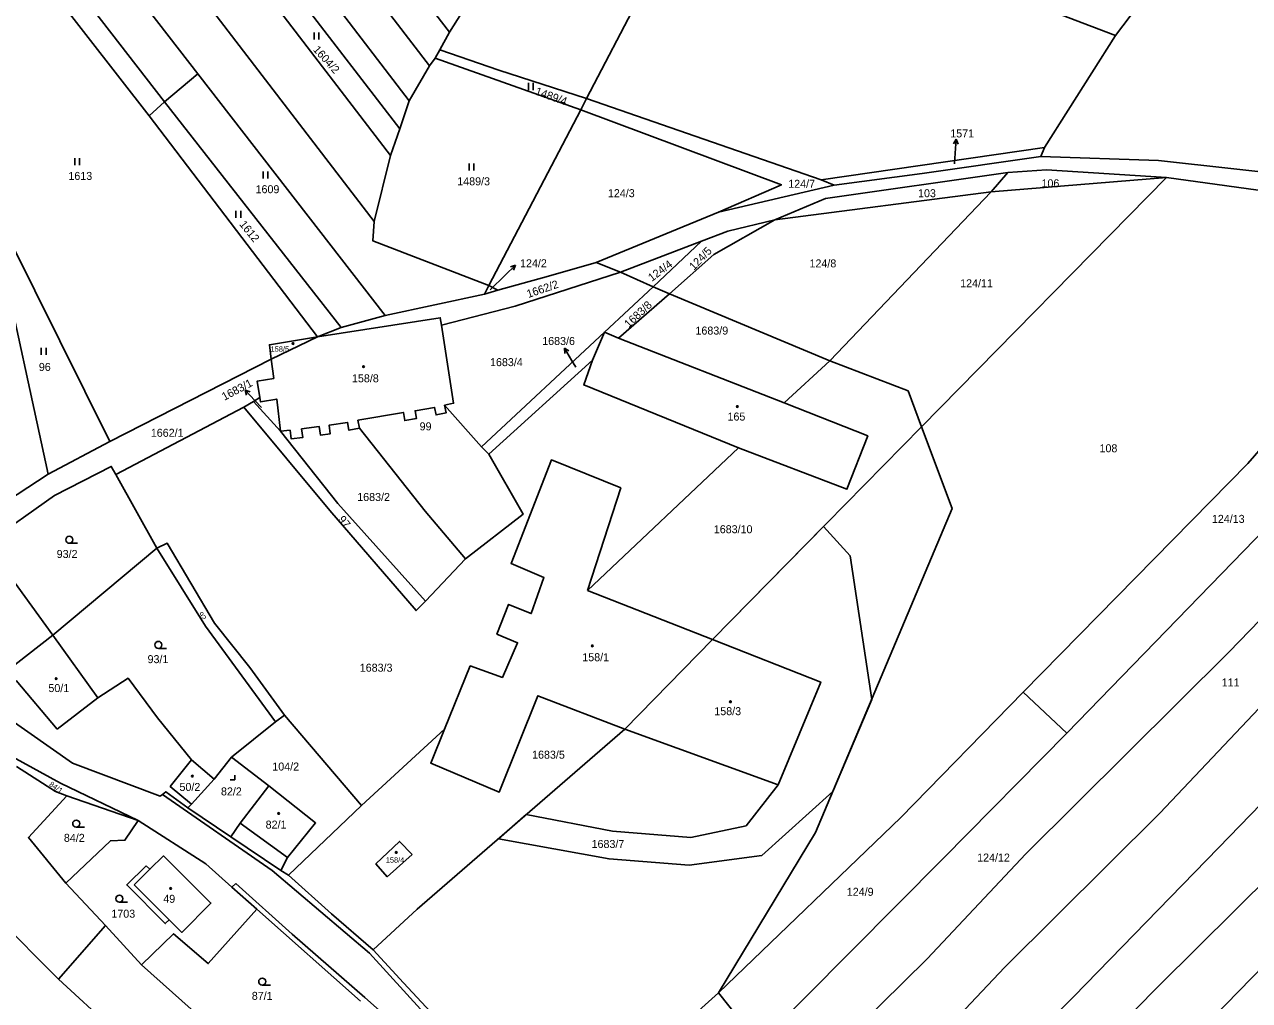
# Model space of a CAD drawing. Extents: x -680203 to -673936, y -1102717 to -1093650.
# Drawn here: x -676544.7 to -676284.4, y -1101191.4 to -1100983.9 of the extents above; entities that cross this region are included whole.
import ezdxf

# ---------------------------------------------------------------- set-up
doc = ezdxf.new("R2010")
doc.units = 0
for name, color, linetype in [('SOxx02xx_Staničení_Popis10', 7, 'Continuous'), ('SOxxxxxx_Koleje_hlavní_body_Popis10', 7, 'Continuous'), ('SOxxxxxx_Koleje_LN_parametry_Popis10', 7, 'Continuous'), ('SOxxxxxx_Koleje_param další_Popis10', 7, 'Continuous'), ('SOxxxxxx_Osa_bod_P', 7, 'Continuous'), ('SOxxxxxx_Staničení_Popis10', 7, 'Continuous'), ('x_prac', 7, 'Continuous')]:
    doc.layers.add(name, color=color, linetype=linetype)

msp = doc.modelspace()

# ---------------------------------------------------------------- linework, layer by layer
at = {"layer": 'SOxx02xx_Staničení_Popis10'}
for p, q in [((-676346.7, -1101008.27), (-676347.27, -1101009.23)), ((-676346.91, -1101011.26), (-676346.7, -1101008.27)), ((-676346.7, -1101008.27), (-676346.27, -1101009.3)), ((-676347.06, -1101013.52), (-676346.91, -1101011.26)), ((-676442.51, -1101037.17), (-676440.35, -1101035.08)), ((-676440.35, -1101035.08), (-676441.42, -1101035.42)), ((-676440.35, -1101035.08), (-676440.72, -1101036.14)), ((-676445.72, -1101040.31), (-676442.51, -1101037.17)), ((-676428.4, -1101055.26), (-676429.95, -1101052.69)), ((-676429.95, -1101052.69), (-676429, -1101053.29)), ((-676429.95, -1101052.69), (-676429.86, -1101053.8)), ((-676427.51, -1101056.72), (-676428.4, -1101055.26)), ((-676495.73, -1101063.8), (-676497.78, -1101061.6)), ((-676497.78, -1101061.6), (-676496.73, -1101062)), ((-676497.78, -1101061.6), (-676497.46, -1101062.68)), ((-676494.31, -1101065.33), (-676495.73, -1101063.8))]:
    msp.add_line(p, q, dxfattribs=at)
at = {"layer": 'SOxxxxxx_Koleje_hlavní_body_Popis10'}
for p, q in [((-676483.13, -1100987.07), (-676483.13, -1100985.57)), ((-676482.13, -1100987.07), (-676482.13, -1100985.57)), ((-676437.55, -1100997.82), (-676437.55, -1100996.32)), ((-676436.55, -1100997.82), (-676436.55, -1100996.32)), ((-676533.95, -1101013.8), (-676533.95, -1101012.3)), ((-676532.95, -1101013.8), (-676532.95, -1101012.3)), ((-676450.2, -1101014.96), (-676450.2, -1101013.46)), ((-676449.2, -1101014.96), (-676449.2, -1101013.46)), ((-676493.92, -1101016.63), (-676493.92, -1101015.13)), ((-676492.92, -1101016.63), (-676492.92, -1101015.13)), ((-676499.72, -1101024.97), (-676499.72, -1101023.47)), ((-676498.72, -1101024.97), (-676498.72, -1101023.47)), ((-676541.09, -1101054.15), (-676541.09, -1101052.65)), ((-676540.09, -1101054.15), (-676540.09, -1101052.65)), ((-676535.15, -1101094.18), (-676533.4, -1101094.18)), ((-676516.21, -1101116.53), (-676514.46, -1101116.53)), ((-676499.96, -1101144.5), (-676499.96, -1101143.5)), ((-676500.96, -1101144.5), (-676499.96, -1101144.5)), ((-676533.67, -1101154.52), (-676531.92, -1101154.52)), ((-676524.5, -1101170.48), (-676522.75, -1101170.48)), ((-676494.15, -1101188.11), (-676492.4, -1101188.11))]:
    msp.add_line(p, q, dxfattribs=at)
for centre in [(-676535.15, -1101093.43), (-676516.21, -1101115.78), (-676533.67, -1101153.77), (-676524.5, -1101169.73), (-676494.15, -1101187.36)]:
    msp.add_circle(centre, 0.75, dxfattribs=at)
at = {"layer": 'SOxxxxxx_Koleje_LN_parametry_Popis10'}
msp.add_lwpolyline([(-676387.97, -1101160.55), (-676372.89, -1101146.96), (-676364.62, -1101127.36), (-676369.24, -1101096.84), (-676374.86, -1101090.6), (-676398.47, -1101114.65), (-676375.47, -1101123.69), (-676384.52, -1101145.56), (-676391.34, -1101154.22), (-676403.05, -1101156.7), (-676419.7, -1101155.36), (-676438.06, -1101151.85), (-676443.96, -1101156.98), (-676420.43, -1101161.28), (-676403.4, -1101162.64)], close=True, dxfattribs=at)
at = {"layer": 'SOxxxxxx_Koleje_param další_Popis10'}
for centre in [(-676487.62, -1101051.71), (-676472.61, -1101056.62), (-676393.19, -1101065.11), (-676424, -1101115.99), (-676537.93, -1101122.96), (-676394.65, -1101127.87), (-676509.01, -1101143.68), (-676490.65, -1101151.61), (-676465.68, -1101159.91), (-676513.6, -1101167.56)]:
    msp.add_circle(centre, 0.175, dxfattribs=at)
at = {"layer": 'SOxxxxxx_Staničení_Popis10'}
for p, q in [((-676546.41, -1101123.34), (-676537.72, -1101133.7)), ((-676537.72, -1101133.7), (-676529.06, -1101127.02)), ((-676515.36, -1101147.59), (-676492, -1101163.72)), ((-676498.86, -1101153.67), (-676488.74, -1101160.95)), ((-676518.02, -1101163.48), (-676521.38, -1101166.78)), ((-676492, -1101163.72), (-676471.37, -1101181.29)), ((-676521.38, -1101166.78), (-676513.95, -1101174.21)), ((-676500.63, -1101167.25), (-676499.77, -1101166.47)), ((-676499.77, -1101166.47), (-676487.81, -1101177.27)), ((-676487.81, -1101177.27), (-676472.34, -1101190.76)), ((-676459.79, -1101193.97), (-676471.37, -1101181.29)), ((-676472.34, -1101190.76), (-676457.13, -1101204.16))]:
    msp.add_line(p, q, dxfattribs=at)
at = {"layer": 'x_prac'}
for p, q in [((-676506.21, -1100917.85), (-676454.36, -1100985.53)), ((-676512.14, -1100922.61), (-676458.6, -1100992.67)), ((-676518.69, -1100927.16), (-676462.89, -1101000.14)), ((-676522.72, -1100930.77), (-676464.92, -1101006.1)), ((-676526.09, -1100934.37), (-676466.86, -1101011.76)), ((-676470.34, -1101025.78), (-676534.21, -1100942.4)), ((-676542.07, -1100949.94), (-676507.85, -1100994.4)), ((-676312.86, -1100986.22), (-676398.26, -1100953.59)), ((-676548.66, -1100956.62), (-676514.94, -1101000.3)), ((-676552.26, -1100959.44), (-676518.17, -1101003.34)), ((-676446.07, -1100972.36), (-676454.36, -1100985.53)), ((-676454.36, -1100985.53), (-676456.38, -1100989.28)), ((-676327.9, -1101010.07), (-676312.86, -1100986.22)), ((-676456.38, -1100989.28), (-676457.42, -1100991.07)), ((-676458.6, -1100992.67), (-676462.89, -1101000.14)), ((-676457.42, -1100991.07), (-676458.6, -1100992.67)), ((-676426.46, -1101002.01), (-676457.42, -1100991.07)), ((-676507.85, -1100994.4), (-676514.94, -1101000.3)), ((-676507.85, -1100994.4), (-676467.99, -1101045.78)), ((-676518.17, -1101003.34), (-676514.94, -1101000.3)), ((-676514.94, -1101000.3), (-676477.37, -1101048.3)), ((-676462.89, -1101000.14), (-676464.92, -1101006.1)), ((-676425.24, -1100999.65), (-676426.46, -1101002.01)), ((-676425.24, -1100999.65), (-676375.35, -1101016.94)), ((-676518.17, -1101003.34), (-676482.43, -1101050.26)), ((-676426.46, -1101002.01), (-676445.98, -1101039.38)), ((-676464.92, -1101006.1), (-676466.86, -1101011.76)), ((-676375.35, -1101016.94), (-676327.9, -1101010.07)), ((-676327.9, -1101010.07), (-676328.7, -1101011.93)), ((-676466.86, -1101011.76), (-676470.34, -1101025.78)), ((-676302.01, -1101016.39), (-676354.04, -1101069.39)), ((-676339.28, -1101019.45), (-676335.69, -1101015.39)), ((-676339.28, -1101019.45), (-676302.01, -1101016.39)), ((-676397.19, -1101023.79), (-676372.62, -1101018.05)), ((-676385.21, -1101025.45), (-676339.28, -1101019.45)), ((-676372.62, -1101018.05), (-676375.35, -1101016.94)), ((-676373.57, -1101055.38), (-676339.28, -1101019.45)), ((-676423.2, -1101034.46), (-676397.19, -1101023.79)), ((-676539.63, -1101079.46), (-676550.23, -1101030.75)), ((-676400.83, -1101029.97), (-676417.99, -1101036.56)), ((-676411.08, -1101039.69), (-676400.83, -1101029.97)), ((-676417.99, -1101036.56), (-676423.2, -1101034.46)), ((-676417.99, -1101036.56), (-676411.08, -1101039.69)), ((-676445.98, -1101039.38), (-676446.92, -1101041.2)), ((-676444.06, -1101040.34), (-676446.92, -1101041.2)), ((-676444.06, -1101040.34), (-676445.98, -1101039.38)), ((-676421.45, -1101049.3), (-676411.08, -1101039.69)), ((-676411.08, -1101039.69), (-676407.63, -1101041.15)), ((-676446.92, -1101041.2), (-676467.99, -1101045.78)), ((-676418.41, -1101050.55), (-676407.63, -1101041.15)), ((-676407.63, -1101041.15), (-676373.57, -1101055.38)), ((-676467.99, -1101045.78), (-676477.37, -1101048.3)), ((-676492.24, -1101055.07), (-676482.43, -1101050.26)), ((-676477.37, -1101048.3), (-676482.43, -1101050.26)), ((-676447.58, -1101073.67), (-676421.45, -1101049.3)), ((-676421.45, -1101049.3), (-676424, -1101055.27)), ((-676418.41, -1101050.55), (-676421.45, -1101049.3)), ((-676383.21, -1101064.32), (-676418.41, -1101050.55)), ((-676492.24, -1101055.07), (-676526.53, -1101072.56)), ((-676424, -1101055.27), (-676445.96, -1101075.24)), ((-676383.21, -1101064.32), (-676373.57, -1101055.38)), ((-676496.01, -1101064.07), (-676494.65, -1101063.19)), ((-676525.27, -1101079.59), (-676498.05, -1101065.27)), ((-676498.05, -1101065.27), (-676496.01, -1101064.07)), ((-676490.23, -1101070.37), (-676496.01, -1101064.07)), ((-676447.58, -1101073.67), (-676455.42, -1101064.85)), ((-676354.04, -1101069.39), (-676398.47, -1101114.65)), ((-676526.53, -1101072.56), (-676539.63, -1101079.46)), ((-676445.96, -1101075.24), (-676447.58, -1101073.67)), ((-676425.03, -1101104.2), (-676392.95, -1101073.92)), ((-676539.63, -1101079.46), (-676550.75, -1101086.73)), ((-676516.56, -1101095.2), (-676525.27, -1101079.59)), ((-676538.66, -1101113.72), (-676552.74, -1101094.25)), ((-676516.56, -1101095.2), (-676538.66, -1101113.72)), ((-676459.45, -1101106.5), (-676450.96, -1101097.46)), ((-676398.47, -1101114.65), (-676425.03, -1101104.2)), ((-676417.13, -1101133.68), (-676398.47, -1101114.65)), ((-676323.16, -1101134.58), (-676332.42, -1101125.82)), ((-676491.34, -1101132.11), (-676489.43, -1101130.72)), ((-676473.08, -1101149.92), (-676489.43, -1101130.72)), ((-676500.64, -1101139.67), (-676491.34, -1101132.11)), ((-676473.08, -1101149.92), (-676455.38, -1101133.66)), ((-676504.34, -1101144.32), (-676509.2, -1101140.22)), ((-676500.64, -1101139.67), (-676504.34, -1101144.32)), ((-676492.72, -1101145.77), (-676500.64, -1101139.67)), ((-676509.16, -1101149.61), (-676504.34, -1101144.32)), ((-676535.69, -1101147.88), (-676520.48, -1101153.12)), ((-676509.96, -1101150.45), (-676509.16, -1101149.61)), ((-676509.96, -1101150.45), (-676500.79, -1101156.61)), ((-676488.55, -1101164.75), (-676473.08, -1101149.92)), ((-676500.79, -1101156.61), (-676490.16, -1101163.71)), ((-676490.16, -1101163.71), (-676488.55, -1101164.75)), ((-676527.46, -1101175.43), (-676535.89, -1101166.45)), ((-676537.45, -1101186.81), (-676554.7, -1101169.5)), ((-676473.29, -1101191.5), (-676495.32, -1101171.94)), ((-676527.46, -1101175.43), (-676537.45, -1101186.81)), ((-676519.82, -1101183.83), (-676527.46, -1101175.43)), ((-676519.82, -1101183.83), (-676490.91, -1101209.43)), ((-676537.45, -1101186.81), (-676502.52, -1101218.8)), ((-676397.2, -1101189.73), (-676418.48, -1101208.83)), ((-676388.53, -1101200.61), (-676397.2, -1101189.73))]:
    msp.add_line(p, q, dxfattribs=at)
for points in [[(-676312.86, -1100986.22), (-676297.24, -1100965.63), (-676285.86, -1100946.58)], [(-676398.26, -1100953.59), (-676402.7, -1100956.44), (-676425.24, -1100999.65)], [(-676425.24, -1100999.65), (-676443.89, -1100993.63), (-676456.38, -1100989.28)], [(-676397.19, -1101023.79), (-676383.82, -1101017.96), (-676426.46, -1101002.01)], [(-676328.7, -1101011.93), (-676353.93, -1101015.58), (-676372.62, -1101018.05)], [(-676328.7, -1101011.93), (-676303.71, -1101012.8), (-676271.06, -1101016.39)], [(-676335.69, -1101015.39), (-676374.47, -1101020.85), (-676385.21, -1101025.45)], [(-676302.01, -1101016.39), (-676327.51, -1101014.82), (-676335.69, -1101015.39)], [(-676239.48, -1101022.29), (-676261.47, -1101022.02), (-676302.01, -1101016.39)], [(-676332.42, -1101125.82), (-676284.74, -1101077.21), (-676264.33, -1101053.77), (-676246.88, -1101033.34), (-676239.48, -1101022.29)], [(-676223.64, -1101024.34), (-676237.16, -1101041.38), (-676255.72, -1101063.38), (-676276.19, -1101086.16), (-676323.16, -1101134.58)], [(-676445.98, -1101039.38), (-676470.65, -1101029.88), (-676470.34, -1101025.78)], [(-676407.63, -1101041.15), (-676398.19, -1101032.82), (-676385.21, -1101025.45)], [(-676385.21, -1101025.45), (-676395.22, -1101027.84), (-676400.83, -1101029.97)], [(-676526.53, -1101072.56), (-676547.8, -1101029.72), (-676550.23, -1101030.75)], [(-676423.2, -1101034.46), (-676433.3, -1101037.38), (-676444.06, -1101040.34)], [(-676215.12, -1101034.04), (-676239.09, -1101063.6), (-676262.14, -1101089.85), (-676288.73, -1101117.36), (-676331.9, -1101160.2), (-676352.83, -1101182.51), (-676372.44, -1101201.89)], [(-676456.06, -1101047.8), (-676440.41, -1101043.78), (-676417.99, -1101036.56)], [(-676363.82, -1101213.4), (-676336.39, -1101184.37), (-676303.43, -1101151.52), (-676262.49, -1101108.23), (-676235.41, -1101077.8), (-676202.78, -1101039.95)], [(-676456.06, -1101047.8), (-676456.33, -1101046.22), (-676482.43, -1101050.26)], [(-676455.42, -1101064.85), (-676453.47, -1101064.42), (-676456.06, -1101047.8)], [(-676482.43, -1101050.26), (-676492.63, -1101051.97), (-676492.24, -1101055.07)], [(-676363.41, -1101231.8), (-676321.72, -1101190.55), (-676290.94, -1101158.92), (-676257.02, -1101123.89), (-676218.4, -1101081.14), (-676190.59, -1101048.54)], [(-676492.24, -1101055.07), (-676491.69, -1101059.12), (-676495.19, -1101059.71), (-676494.65, -1101063.19)], [(-676424, -1101055.27), (-676425.84, -1101060.52), (-676392.95, -1101073.92)], [(-676373.57, -1101055.38), (-676356.89, -1101061.79), (-676354.04, -1101069.39)], [(-676355.86, -1101241.19), (-676303.56, -1101188.2), (-676271.35, -1101156.21), (-676237.94, -1101121.63), (-676199.79, -1101079.15), (-676180.4, -1101054.88)], [(-676168.97, -1101061.1), (-676196.78, -1101094.04), (-676240.05, -1101141.57), (-676308.56, -1101211.96), (-676348.88, -1101249.89)], [(-676494.65, -1101063.19), (-676494.48, -1101064.12), (-676491.07, -1101063.52), (-676490.23, -1101070.37)], [(-676498.05, -1101065.27), (-676479.81, -1101087.21), (-676461.45, -1101108.49), (-676459.45, -1101106.5)], [(-676473.49, -1101069.71), (-676473.81, -1101068.03), (-676464.15, -1101066.37), (-676463.85, -1101068.09), (-676461.37, -1101067.68), (-676461.67, -1101065.99), (-676457.52, -1101065.28), (-676457.2, -1101066.89), (-676455.09, -1101066.45), (-676455.42, -1101064.85)], [(-676392.95, -1101073.92), (-676369.9, -1101082.68), (-676365.48, -1101071.36), (-676383.21, -1101064.32)], [(-676490.23, -1101070.37), (-676488.24, -1101070.14), (-676487.97, -1101072), (-676485.55, -1101071.71), (-676485.8, -1101069.86), (-676482.04, -1101069.38), (-676481.73, -1101071.22), (-676479.68, -1101070.9), (-676479.93, -1101069.1), (-676476, -1101068.49), (-676475.73, -1101070.14), (-676473.49, -1101069.71)], [(-676459.45, -1101106.5), (-676478.11, -1101085.7), (-676490.23, -1101070.37)], [(-676473.49, -1101069.71), (-676459.5, -1101087.32), (-676450.96, -1101097.46)], [(-676354.04, -1101069.39), (-676347.51, -1101086.81), (-676376.57, -1101155.69), (-676397.2, -1101189.73)], [(-676425.03, -1101104.2), (-676417.96, -1101082.41), (-676432.71, -1101076.46), (-676441.28, -1101098.45), (-676434.3, -1101101.44), (-676436.97, -1101109.11), (-676441.81, -1101107.19), (-676444.26, -1101113.48), (-676439.89, -1101115.32), (-676443.11, -1101122.69), (-676449.94, -1101120.24), (-676455.38, -1101133.66)], [(-676450.96, -1101097.46), (-676438.68, -1101087.98), (-676445.96, -1101075.24)], [(-676525.27, -1101079.59), (-676526.22, -1101077.85), (-676538.3, -1101084.04), (-676552.74, -1101094.25)], [(-676489.43, -1101130.72), (-676496.8, -1101120.58), (-676504.29, -1101111.13), (-676514.36, -1101094.15), (-676516.56, -1101095.2)], [(-676516.56, -1101095.2), (-676506.21, -1101111.83), (-676491.34, -1101132.11)], [(-676538.66, -1101113.72), (-676551.35, -1101123.56), (-676554.23, -1101127.12)], [(-676509.2, -1101140.22), (-676516.37, -1101131.32), (-676522.64, -1101122.87), (-676529.06, -1101127.02), (-676538.66, -1101113.72)], [(-676417.13, -1101133.68), (-676384.52, -1101145.56), (-676375.47, -1101123.69), (-676398.47, -1101114.65)], [(-676397.2, -1101189.73), (-676358.48, -1101152.49), (-676332.42, -1101125.82)], [(-676554.23, -1101127.12), (-676534.45, -1101140.94), (-676515.81, -1101147.95), (-676515.36, -1101147.59), (-676514.63, -1101146.99), (-676509.96, -1101150.45)], [(-676455.38, -1101133.66), (-676458.32, -1101140.91), (-676443.8, -1101147.09), (-676435.59, -1101126.6), (-676417.13, -1101133.68)], [(-676520.48, -1101153.12), (-676537.02, -1101145.17), (-676557.46, -1101134)], [(-676470.58, -1101180.61), (-676461.25, -1101171.99), (-676417.13, -1101133.68)], [(-676388.53, -1101200.61), (-676349.45, -1101161.21), (-676323.16, -1101134.58)], [(-676546.35, -1101141.66), (-676538.1, -1101146.96), (-676535.69, -1101147.88)], [(-676509.2, -1101140.22), (-676513.7, -1101145.87), (-676509.16, -1101149.61)], [(-676492.72, -1101145.77), (-676498.86, -1101153.67), (-676500.79, -1101156.61)], [(-676490.16, -1101163.71), (-676488.74, -1101160.95), (-676482.81, -1101153.61), (-676492.72, -1101145.77)], [(-676535.69, -1101147.88), (-676543.83, -1101156.74), (-676535.89, -1101166.45)], [(-676535.89, -1101166.45), (-676526.39, -1101157.42), (-676523.34, -1101157.32), (-676520.48, -1101153.12)], [(-676520.48, -1101153.12), (-676506.12, -1101162.35), (-676500.63, -1101167.25), (-676495.32, -1101171.94)], [(-676462.28, -1101160.36), (-676465, -1101157.55), (-676469.97, -1101162.34), (-676467.58, -1101165.06), (-676462.28, -1101160.36)], [(-676518.82, -1101162.73), (-676518.02, -1101163.48), (-676515.14, -1101160.64), (-676505.06, -1101170.66), (-676511.26, -1101176.89), (-676513.95, -1101174.21), (-676514.75, -1101175.01), (-676522.94, -1101166.82), (-676518.82, -1101162.73)], [(-676470.58, -1101180.61), (-676479.45, -1101172.93), (-676488.55, -1101164.75)], [(-676495.32, -1101171.94), (-676505.63, -1101183.52), (-676512.99, -1101177.17), (-676519.82, -1101183.83)], [(-676432.76, -1101221.49), (-676453.66, -1101198.9), (-676464.14, -1101187.59), (-676470.58, -1101180.61)]]:
    msp.add_lwpolyline(points, dxfattribs=at)

# ---------------------------------------------------------------- texts
at = {"layer": 'SOxxxxxx_Osa_bod_P'}
for s, height, rotation, p in [('1604/2', 1.7, 312, (-676483.46, -1100989.32)), ('1489/4', 1.7, 340, (-676436.28, -1100998.74)), ('1612', 1.7, 309, (-676499.1, -1101026.41)), ('124/5', 1.7, 46, (-676402.41, -1101036.27)), ('124/4', 1.7, 37, (-676411.36, -1101038.62)), ('1662/2', 1.7, 19, (-676437.61, -1101042.05)), ('1683/8', 1.7, 43, (-676416.26, -1101048.47)), ('1683/1', 1.7, 28, (-676502.18, -1101063.9)), ('97', 1.7, 308, (-676478.14, -1101089.13)), ('92', 1.14, 307, (-676507.87, -1101109.3)), ('84/1', 1.14, 325, (-676539.54, -1101145.66))]:
    msp.add_text(s, height=height, rotation=rotation, dxfattribs=at).set_placement(p)
for s, height, p in [('1571', 1.7, (-676347.95, -1101007.9)), ('1613', 1.7, (-676535.33, -1101016.93)), ('1489/3', 1.7, (-676452.7, -1101018.08)), ('124/7', 1.7, (-676382.37, -1101018.61)), ('106', 1.7, (-676328.56, -1101018.5)), ('1609', 1.7, (-676495.56, -1101019.76)), ('124/3', 1.7, (-676420.69, -1101020.6)), ('103', 1.7, (-676354.79, -1101020.61)), ('124/2', 1.7, (-676439.36, -1101035.5)), ('124/8', 1.7, (-676377.85, -1101035.53)), ('124/11', 1.7, (-676345.84, -1101039.76)), ('1683/9', 1.7, (-676402.09, -1101049.81)), ('1683/6', 1.7, (-676434.65, -1101052.02)), ('158/5', 1.14, (-676492.37, -1101053.46)), ('96', 1.7, (-676541.61, -1101057.54)), ('1683/4', 1.7, (-676445.74, -1101056.52)), ('158/8', 1.7, (-676475.07, -1101059.96)), ('165', 1.7, (-676395.28, -1101068.09)), ('99', 1.7, (-676460.7, -1101070.17)), ('1662/1', 1.7, (-676517.82, -1101071.54)), ('108', 1.7, (-676316.23, -1101074.83)), ('1683/2', 1.7, (-676473.96, -1101085.19)), ('124/13', 1.7, (-676292.35, -1101089.84)), ('1683/10', 1.7, (-676398.19, -1101092.04)), ('93/2', 1.7, (-676537.82, -1101097.3)), ('93/1', 1.7, (-676518.51, -1101119.66)), ('158/1', 1.7, (-676426.13, -1101119.25)), ('1683/3', 1.7, (-676473.42, -1101121.48)), ('111', 1.7, (-676290.26, -1101124.61)), ('50/1', 1.7, (-676539.58, -1101125.81)), ('158/3', 1.7, (-676398.08, -1101130.72)), ('1683/5', 1.7, (-676436.8, -1101139.97)), ('104/2', 1.7, (-676492, -1101142.49)), ('50/2', 1.7, (-676511.73, -1101146.83)), ('82/2', 1.7, (-676502.91, -1101147.78)), ('82/1', 1.7, (-676493.42, -1101154.83)), ('84/2', 1.7, (-676536.29, -1101157.65)), ('1683/7', 1.7, (-676424.16, -1101158.95)), ('124/12', 1.7, (-676342.23, -1101161.84)), ('158/4', 1.14, (-676467.89, -1101162.07)), ('124/9', 1.7, (-676369.93, -1101169.12)), ('49', 1.7, (-676515.17, -1101170.61)), ('1703', 1.7, (-676526.2, -1101173.77)), ('87/1', 1.7, (-676496.36, -1101191.24))]:
    msp.add_text(s, height=height, dxfattribs=at).set_placement(p)

doc.saveas('drawing.dxf')
